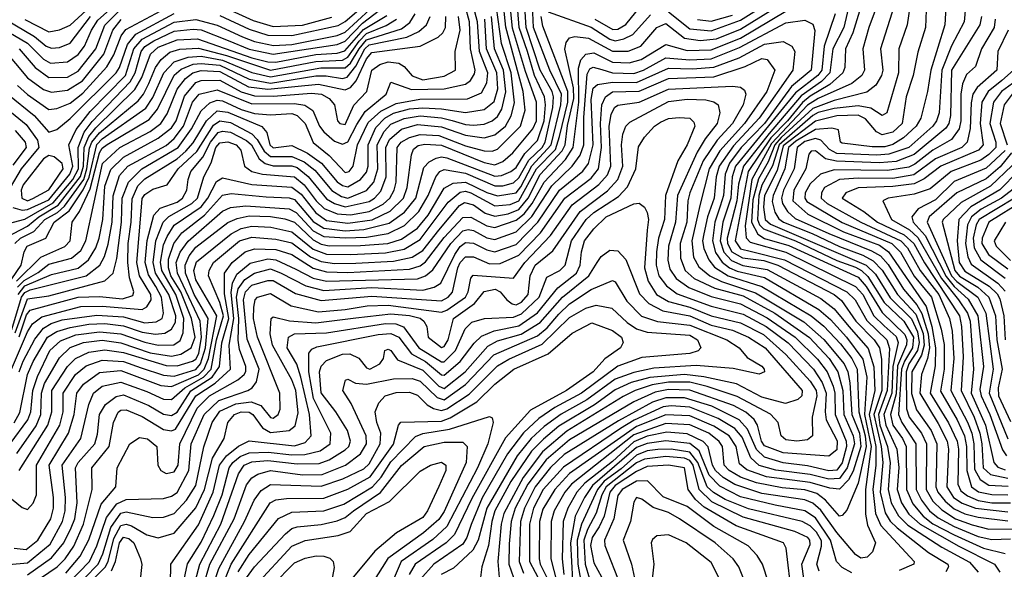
# Model space of a CAD drawing. Extents: x 501367 to 657802, y 482273 to 547541.
# Tile 517 of 656: x 574316 to 578002, y 541356 to 543414. Entities that reach past the tile are written whole.
import ezdxf

# ---------------------------------------------------------------- set-up
doc = ezdxf.new("R2010")
doc.units = 0

msp = doc.modelspace()

# ---------------------------------------------------------------- linework, layer by layer
at = {"layer": '0CON20XD'}
for points in [[(574280.4, 541825), (574346.8, 541915), (574357.6, 541945), (574365.1, 542025), (574382.7, 542077.3), (574429.3, 542175), (574468.4, 542211.6), (574526.4, 542233.6), (574615, 542245.4), (574695, 542236.9), (574785, 542205.8), (574835, 542195.1), (574893.6, 542196.4), (574917.1, 542212.9), (574928.6, 542241.4), (574931.2, 542295), (574900.6, 542385), (574847.8, 542475), (574843.8, 542506.2), (574855, 542570.9), (574867.6, 542602.4), (574895, 542644.2), (574995, 542712.5), (575019.9, 542745), (575052.3, 542807.7), (575075, 542821.7), (575185, 542796.6), (575335, 542787), (575369.9, 542759.9), (575425, 542690), (575465, 542661.2), (575545, 542651.4), (575635.7, 542664.3), (575703.3, 542696.7), (575752.7, 542745), (575766.4, 542785), (575782.4, 542907.6), (575790.8, 542929.2), (575807.3, 542942.7), (575832.5, 542947.5), (575895, 542944.1), (576055, 542879.1), (576095, 542870.6), (576125, 542882.7), (576162.7, 542915), (576237.2, 543005), (576250.6, 543035), (576250.6, 543105), (576210.3, 543219.7), (576161.4, 543381.4), (576148.7, 543505)], [(574314, 542095), (574328.6, 542135), (574372.2, 542217.8), (574405, 542258.3), (574433.8, 542276.2), (574475, 542289.2), (574605, 542307.5), (574705, 542300.4), (574785, 542278.2), (574827.6, 542282.4), (574849, 542295), (574854.2, 542315), (574847.1, 542375), (574825.2, 542414.8), (574797.8, 542457.8), (574786.4, 542505), (574793.1, 542586.9), (574818.5, 542681.5), (574841.6, 542708.4), (574905, 542730.1), (574925.5, 542745), (574942.3, 542775), (574946.6, 542815), (574957.3, 542845), (575001.7, 542898.3), (575030.3, 542955), (575059, 542991), (575075, 542996.3), (575105, 542992.1), (575165, 542961.5), (575183.5, 542945), (575212.1, 542892.1), (575234.9, 542874.9), (575265, 542866.5), (575335, 542867), (575355, 542859.6), (575396.4, 542826.4), (575465, 542742.8), (575495.1, 542725.1), (575535, 542713), (575625, 542732.8), (575645, 542745.4), (575668.2, 542771.8), (575687.7, 542825), (575686.5, 542935), (575701, 542965), (575745, 543003.3), (575805, 543020.7), (575895, 543012), (575985, 542981.3), (576055, 542970.8), (576095, 542981.9), (576134.6, 543015.4), (576156.1, 543053.9), (576168, 543102), (576156.4, 543215), (576120.3, 543325), (576094.5, 543505)], [(574314.6, 541725.4), (574421.1, 541895), (574436, 541945), (574436.4, 542025), (574494.5, 542115.5), (574524.9, 542145.1), (574575, 542169), (574635, 542177.6), (574705, 542167.9), (574865, 542118.2), (574905, 542117.4), (574963.6, 542135), (574975, 542142.6), (574986.8, 542163.2), (574997.2, 542225), (574991.4, 542285), (574906.4, 542465), (574901.8, 542505), (574916.7, 542543.3), (574946.2, 542583.8), (575075, 542697.2), (575105, 542711), (575163.3, 542716.7), (575325, 542705.9), (575351.5, 542691.5), (575415, 542623.5), (575455, 542601.5), (575535, 542596.3), (575615, 542599.2), (575695, 542613.2), (575756.6, 542643.4), (575810.5, 542695), (575845.5, 542755.5), (575874, 542825), (575889.6, 542845), (575905, 542852.5), (575985, 542839.1), (576095, 542791.2), (576125, 542791.9), (576165, 542802.4), (576185, 542821.9), (576222.2, 542887.8), (576271.8, 542935), (576282.9, 542955), (576312.6, 543085), (576314.2, 543125), (576309, 543145), (576264.7, 543224.7), (576212.8, 543385), (576203.4, 543523.4)], [(574335, 543414.7), (574425, 543368.3), (574465, 543375.1), (574505, 543393.2), (574641, 543519)], [(575065, 543429.4), (575175, 543378.4), (575245, 543355.8), (575335, 543354.2), (575508.5, 543391.5), (575535, 543407.3), (575646.3, 543503.7)], [(576745, 543443.6), (576825, 543378.9), (576905, 543371.6), (577015, 543411.4), (577175, 543513.2)], [(577430.3, 543509.7), (577401.5, 543385), (577360.1, 543305), (577349.5, 543215), (577317.4, 543182.6), (577241.5, 543128.5), (577121.9, 542988.1), (577025.7, 542865), (577007.8, 542797.8), (577000.9, 542735), (576965.3, 542595), (576965.9, 542575), (576982.8, 542545), (577021.9, 542521.9), (577101.7, 542511.7), (577153.9, 542493.9), (577365.2, 542385), (577392.6, 542362.6), (577446.2, 542285), (577515.6, 542215), (577535.5, 542185.5), (577542.3, 542142.3), (577543.4, 542025), (577514.1, 541935), (577540.8, 541815), (577547.1, 541755), (577538, 541645), (577556.8, 541566.8), (577575.6, 541535.6), (577600.7, 541510.7), (577718.4, 541418.4), (577790.9, 541375), (577793.8, 541365), (577783.5, 541346.5)], [(577546.6, 543523.4), (577495.1, 543384.9), (577472.2, 543305), (577478.5, 543225), (577468.3, 543205), (577431.1, 543175), (577305, 543118.4), (577265, 543093.3), (577130.3, 542949.7), (577057.6, 542815), (577031.8, 542641.8), (577036.4, 542596.4), (577051, 542581), (577185, 542543), (577445, 542414.7), (577473.1, 542385), (577514.1, 542305), (577552.9, 542267.1), (577597.1, 542227.1), (577605.3, 542205), (577584.8, 542115), (577580.8, 542015), (577551.8, 541935), (577558.2, 541895), (577599.4, 541805), (577606.9, 541736.9), (577601.2, 541655), (577617.6, 541605), (577645, 541562.1), (577687, 541525), (577832, 541442), (577966.2, 541375), (577985.4, 541345.4)], [(577656.4, 543513.6), (577638.3, 543395), (577607.7, 543305), (577606.5, 543215), (577562.1, 543065), (577545, 543055.3), (577502.9, 543082.9), (577455, 543090.9), (577365, 543081.4), (577305.9, 543065.9), (577285, 543054.5), (577160, 542945), (577133.9, 542866.1), (577095, 542793.5), (577083, 542755), (577078.1, 542665), (577085.7, 542645.7), (577100.4, 542630.4), (577220.3, 542585), (577375, 542512), (577445, 542487.3), (577467.9, 542475), (577491.8, 542451.8), (577553.1, 542355), (577626.4, 542285), (577662.8, 542225), (577659, 542185), (577628.5, 542135), (577617.7, 542105), (577606.7, 541935), (577618.4, 541905), (577670.9, 541825), (577672.2, 541655), (577691.8, 541615), (577722.3, 541575), (577755, 541548.2), (577815, 541515.4), (577905, 541478.9), (577955, 541467.4), (578025, 541469.8)], [(577712.7, 543515), (577707.3, 543385), (577678.3, 543291.7), (577661.6, 543205), (577635.2, 543125), (577619.7, 543025), (577585, 542993), (577545, 542982.8), (577523.4, 542993.4), (577482.8, 543042.8), (577455, 543056.2), (577375, 543054.1), (577295, 543033.5), (577175, 542941), (577151.6, 542848.4), (577105, 542755.2), (577101.1, 542711.1), (577106.5, 542665), (577127.5, 542647.5), (577485.3, 542495), (577520.3, 542460.3), (577575, 542372.5), (577655, 542293.1), (577677.1, 542245), (577683.2, 542205), (577677.3, 542175), (577645.3, 542124.7), (577634.8, 542095), (577636.6, 541956.6), (577646.5, 541925), (577691.9, 541865), (577710.6, 541825), (577709.4, 541655), (577735, 541611.2), (577768, 541578), (577819.3, 541545), (577882.3, 541522.3), (577945, 541505.8), (578035, 541506.9)], [(577786.1, 543505), (577779.3, 543395), (577726.8, 543225), (577714.8, 543145.2), (577690, 543045), (577672.7, 543015), (577625, 542970.8), (577585, 542946.2), (577555, 542938.1), (577507.3, 542937.3), (577395, 542951.2), (577389.4, 542955), (577381.7, 543001.7), (577357, 543007), (577295, 543002.5), (577221.8, 542958.2), (577194.3, 542935), (577180.7, 542855), (577136.7, 542755), (577133.4, 542733.4), (577143.1, 542693.1), (577157.9, 542667.9), (577176.2, 542655), (577283.1, 542613), (577385, 542564.1), (577472.4, 542532.4), (577510.9, 542510.9), (577545.3, 542475.3), (577601.9, 542385), (577670.8, 542310.8), (577698.2, 542238.2), (577701.8, 542195), (577692.3, 542157.7), (577655.9, 542095), (577654.3, 542014.3), (577673, 541953), (577728.8, 541875), (577750.2, 541825), (577746.8, 541703.2), (577745.9, 541665), (577754, 541645), (577780.7, 541610.7), (577815, 541582.5), (577855, 541563.9), (577905, 541550.3), (578015, 541537.6)], [(577861.1, 543505), (577851.8, 543405), (577804.6, 543315.4), (577768.1, 543225), (577758.4, 543065), (577749, 543035), (577734.9, 543015), (577645.5, 542935), (577570.5, 542909.5), (577525, 542906.2), (577375, 542912.9), (577347.6, 542927.6), (577315, 542962.2), (577295, 542968.6), (577255, 542957.6), (577226.8, 542935), (577216.1, 542855), (577175.1, 542775), (577167.7, 542745), (577171.4, 542725), (577190.7, 542695), (577219.6, 542669.6), (577345, 542613.2), (577505, 542548.6), (577538.9, 542528.9), (577567.5, 542497.5), (577624.9, 542405), (577675, 542346.2), (577694, 542314), (577717.3, 542237.3), (577721.7, 542185), (577714.7, 542145.3), (577692.6, 542085), (577686.1, 542015), (577755, 541901.6), (577788.1, 541835), (577793.6, 541805), (577787.5, 541665), (577812.6, 541625), (577845, 541602.9), (577894.8, 541584.8), (578015, 541570.7)], [(574231.7, 543391.7), (574345.4, 543325.4), (574405, 543265.4), (574431.2, 543251.2), (574495, 543256.4), (574535, 543283.8), (574559.1, 543315), (574584.7, 543375), (574608.5, 543411.4), (574695, 543489.6)], [(574265, 541635.2), (574325, 541586.6), (574345, 541580), (574366.4, 541603.6), (574378.8, 541635), (574379.3, 541745), (574465.8, 541895), (574478.3, 541945), (574478.5, 542015), (574525, 542084.8), (574565, 542118), (574625, 542139), (574705, 542134.2), (574770.6, 542110.6), (574855, 542082.1), (574895, 542078.5), (574975, 542103.8), (574993.6, 542125), (575011.4, 542185), (575022, 542295), (574968.9, 542385), (574937.4, 542465), (574935.6, 542495), (574950.4, 542529.6), (574975, 542561.7), (575095.4, 542654.6), (575130.4, 542669.6), (575175, 542679), (575255, 542676.5), (575308.2, 542668.2), (575345, 542655.3), (575415, 542588.8), (575445, 542573.1), (575475, 542567.3), (575592.3, 542567.7), (575693.8, 542576.2), (575745, 542592.1), (575805, 542633.1), (575845, 542682.3), (575905, 542783.3), (575939, 542801), (575985, 542805.6), (576065, 542766.6), (576105, 542754), (576175, 542765.3), (576192.8, 542787.2), (576233.7, 542866.3), (576305.3, 542945), (576341.8, 543095), (576344.8, 543135), (576300.5, 543225), (576239.5, 543385), (576234.3, 543495.7)], [(574275, 541373.7), (574345, 541380.4), (574429.8, 541450.2), (574476.9, 541535), (574486.2, 541575), (574487.2, 541625), (574474.6, 541745), (574544.5, 541845.5), (574575, 541972.7), (574592.8, 542015), (574625, 542040.9), (574695, 542056), (574791.5, 542021.5), (574855, 541992.9), (574885, 541991), (574934.7, 542035.3), (575004.7, 542075.3), (575032.9, 542105), (575053.2, 542215), (575078.9, 542305), (575065, 542354.8), (575023.5, 542455), (575024.8, 542475), (575042.2, 542505), (575139.4, 542585), (575185, 542599.1), (575275, 542591.8), (575335, 542577.7), (575405, 542525.5), (575445, 542507.6), (575495, 542500.7), (575575, 542501.7), (575715, 542509.9), (575785, 542523.8), (575825, 542549.2), (575885.3, 542625), (575962.6, 542717.4), (575981, 542729), (576015, 542719.9), (576059, 542689), (576095, 542677.5), (576145, 542686.8), (576185, 542702.6), (576219.9, 542745), (576265, 542834), (576347.3, 542922.7), (576358.3, 542945), (576367.1, 543017.1), (576391, 543119), (576389, 543159), (576357.3, 543302.7), (576362.3, 543327.7), (576374.5, 543345.5), (576395, 543350.4), (576445, 543344.4), (576535, 543295.7), (576593.9, 543296.1), (576642, 543315), (576701.9, 543385), (576735, 543398.9), (576804.8, 543344.8), (576863.9, 543336.1), (576925, 543341.5), (577015, 543378.1), (577185, 543483.6)], [(574290.5, 542710.5), (574325, 542700.4), (574345, 542703.1), (574425, 542739.3), (574504, 542835), (574515.5, 542865), (574500.1, 542945), (574527.9, 543002.1), (574580.1, 543069.9), (574711.6, 543205), (574744, 543305), (574775, 543340.5), (574895, 543403.9), (574975, 543413.9), (575055, 543393.5), (575149.8, 543349.8), (575195, 543332.5), (575266.7, 543316.7), (575335, 543320.9), (575505, 543354.1), (575535, 543367.4), (575673.3, 543495)], [(574299.4, 542240.6), (574345, 542368.8), (574425, 542379.2), (574634.6, 542435.4), (574665.7, 542464.3), (574679.9, 542519.9), (574697.4, 542655), (574700.1, 542745), (574722.8, 542805), (574772.9, 542855), (574909.8, 542935), (574959.7, 543005), (574995, 543072.8), (575028.1, 543101.9), (575055, 543112.4), (575075, 543110), (575145, 543076.9), (575195, 543062.2), (575255, 543057.3), (575335, 543062.1), (575355, 543055.1), (575384.6, 543025), (575415, 542953.4), (575474.9, 542904.9), (575535, 542841.5), (575549.5, 542845), (575564.6, 542865), (575581.1, 542945), (575621.3, 543028.7), (575668.3, 543071.7), (575725, 543100.2), (575814.5, 543115.5), (575993.1, 543116.9), (576045, 543139.3), (576065, 543177.8), (576068.6, 543215), (576037.1, 543295), (576030.5, 543405), (576008.8, 543485)], [(574305, 541789.8), (574377.2, 541892.8), (574394.7, 541935), (574397.1, 542015), (574409, 542051), (574465, 542147.1), (574505, 542186), (574555, 542204.5), (574625, 542213.4), (574695, 542203.6), (574805, 542166.7), (574885, 542154), (574919.2, 542160.8), (574958.5, 542185), (574972.4, 542225), (574958.9, 542295), (574919.1, 542395), (574882.4, 542455), (574873, 542485), (574873.5, 542516.5), (574892.6, 542575), (574923.4, 542615), (575008.4, 542681.6), (575075, 542756.1), (575107.2, 542762.8), (575239.1, 542750.9), (575325, 542747.1), (575345, 542739.8), (575415, 542658.4), (575455, 542632.6), (575535, 542623.4), (575605, 542627.7), (575698.7, 542651.3), (575756.9, 542693.1), (575798.7, 542745), (575829.6, 542860.4), (575849.2, 542880.8), (575875.5, 542894.5), (575895, 542899.8), (575915, 542895.9), (576095, 542827.3), (576119.8, 542830.2), (576155, 542844.6), (576175, 542860.4), (576207.7, 542912.3), (576255, 542961.2), (576279.9, 543035), (576285.2, 543095), (576280.8, 543125), (576243, 543205), (576217, 543295), (576186.2, 543385), (576177.2, 543497.2)], [(575055, 543471.4), (575190.2, 543410.2), (575265, 543388.7), (575375, 543393.4), (575485, 543422.9)], [(575225.1, 542834.9), (575345, 542825.1), (575380.7, 542795), (575425.7, 542735), (575456.3, 542706.3), (575505, 542686.9), (575555, 542682.4), (575625, 542696), (575676.7, 542723.3), (575701.6, 542745), (575718.2, 542775), (575725.1, 542804.9), (575729, 542935), (575744.2, 542955), (575775, 542973), (575815.8, 542984.2), (575885, 542979.7), (575985, 542941.6), (576055, 542922.3), (576085, 542921.8), (576105, 542928.4), (576191.1, 543015), (576208.1, 543075), (576201.5, 543145), (576135.8, 543385.8), (576124.5, 543494.5)], [(576469, 543415), (576537, 543377), (576555, 543378.1), (576584.8, 543395.2), (576655, 543482.3)], [(574255, 542645.4), (574335, 542666.9), (574441.7, 542728.3), (574515.5, 542815), (574536, 542855), (574534.8, 542935), (574557.5, 542992.5), (574587.3, 543032.7), (574729.2, 543180.8), (574748.9, 543215), (574770.7, 543295), (574785, 543313.3), (574817.9, 543335), (574895, 543370.2), (574965, 543378.6), (574995.1, 543375.1), (575096.2, 543336.2), (575175, 543303.2), (575265, 543284.2), (575505, 543320.6), (575535, 543332.8), (575599.2, 543400.8), (575684.2, 543465.8)], [(574272.2, 543135), (574370.7, 543055), (574425, 542992.5), (574455, 543001.9), (574505, 543043.2), (574677, 543215), (574690.2, 543235), (574719.4, 543320.6), (574750.8, 543359.2), (574895, 543437.4)], [(574286.2, 542443.8), (574322.1, 542495), (574332.3, 542545), (574344.4, 542565), (574414.1, 542595.9), (574445.2, 542655), (574501.5, 542698.5), (574553.6, 542776.4), (574575.6, 542824.4), (574605, 542946.2), (574625, 542966.9), (574787.7, 543082.3), (574815, 543122.9), (574856, 543215), (574894.5, 543255.5), (574946.8, 543273.2), (574995, 543276.5), (575075, 543262.1), (575185, 543215.9), (575255, 543199.2), (575443.4, 543233.4), (575535, 543232.9), (575555, 543250.6), (575587.1, 543305), (575615, 543338.8), (575745, 543379.9), (575776.7, 543403.3), (575796.9, 543435)], [(574287, 542253), (574323.3, 542375), (574335, 542392.5), (574355, 542402.3), (574475, 542431.5), (574565.1, 542454.9), (574615.6, 542494.4), (574633.6, 542526.4), (574647.3, 542572.7), (574662.2, 542655), (574666, 542754), (574690.3, 542829.7), (574721.5, 542865), (574865, 542943), (574895, 542968.3), (574929.4, 543015), (574963.1, 543105), (574987.4, 543135), (575055, 543151.6), (575185, 543098.2), (575345, 543100.4), (575384.2, 543094.2), (575413.1, 543073.1), (575438.4, 543015), (575455, 542993.3), (575495, 542959.3), (575525, 542947.5), (575545, 542956.7), (575578.8, 543021.2), (575609.9, 543070.1), (575687.8, 543135), (575705, 543180), (575782.7, 543152.7), (575905, 543154.5), (575985, 543172.4), (576003.7, 543186.3), (576019.4, 543210.6), (576021.4, 543225), (576003.9, 543303.9), (576000.4, 543405), (575983.5, 543465)], [(574307.8, 543167.8), (574345, 543133.9), (574425, 543077.7), (574455, 543081.6), (574505, 543101.6), (574552, 543138), (574642.9, 543237.1), (574668.4, 543281.6), (574696.5, 543353.5), (574712.9, 543377.1), (574862.6, 543457.4)], [(574314.6, 543305), (574374.4, 543234.4), (574425, 543196.8), (574495, 543197.9), (574535, 543221.2), (574601.1, 543305), (574635, 543393.6), (574695, 543452.8)], [(574345, 541334.9), (574435, 541398.4), (574480.8, 541455), (574509.1, 541510.9), (574522.5, 541545), (574531.5, 541605), (574525.1, 541735), (574534.8, 541755.2), (574597.1, 541825), (574607.8, 541862.2), (574615.1, 541935), (574637, 541973), (574677.8, 542002.2), (574705, 542008.6), (574799.2, 541969.2), (574855, 541936.3), (574885, 541931.4), (574905, 541943.7), (574956.6, 542023.4), (575036.7, 542075), (575064, 542115), (575073.1, 542203.1), (575099.4, 542295), (575082.3, 542387.7), (575083.1, 542465), (575111.1, 542505), (575159.8, 542545), (575195, 542555.6), (575275, 542552.8), (575335, 542534), (575415, 542483.1), (575465, 542468.9), (575545, 542467.2), (575775, 542479.9), (575815, 542491.9), (575835, 542507.2), (575905, 542597.9), (575975, 542673.3), (576005, 542674.1), (576065, 542641.8), (576095, 542635.3), (576175, 542663.2), (576205, 542686.9), (576235.1, 542725), (576279, 542805), (576359.4, 542890.6), (576387.7, 542935), (576410, 543105), (576408.1, 543231.9), (576416.8, 543263.2), (576435, 543284.8), (576465, 543289.6), (576535, 543254.9), (576597.3, 543252.7), (576643, 543265), (576735, 543320.5), (576815, 543298.7), (576905, 543300.9), (577015, 543344.7), (577185, 543445.5)], [(576295, 543443.6), (576455, 543386.2), (576525, 543341.2), (576545, 543334.5), (576578.1, 543341.9), (576611.8, 543358.2), (576678.3, 543431.7)], [(576853.9, 543413.9), (576905, 543407.5), (576985, 543430.9)], [(577369.5, 543435), (577327.4, 543315), (577318.9, 543225), (577304.5, 543205), (577220.6, 543139.4), (576996.1, 542865), (576983.9, 542825), (576978, 542745), (576948.7, 542655), (576938.4, 542585), (576952.7, 542542.7), (576981.5, 542511.5), (577023.6, 542493.6), (577115, 542478.3), (577315, 542369.7), (577365, 542331.4), (577419.9, 542265), (577492.5, 542182.5), (577514.1, 542114.1), (577517.1, 542025), (577496.7, 541935), (577521.4, 541815), (577521.2, 541745), (577509.9, 541655), (577519.6, 541565), (577540.2, 541520.2), (577664.7, 541385), (577663.2, 541375), (577608.7, 541351.3)], [(577465, 543462), (577435.2, 543364.8), (577408.1, 543305), (577405.6, 543235), (577397.4, 543215), (577348.5, 543171.5), (577275, 543127.8), (577246.4, 543103.6), (577190.9, 543035), (577128.4, 542971.6), (577043.6, 542845), (576994.1, 542585), (577015, 542556.2), (577055.5, 542545.5), (577179.6, 542515), (577412.7, 542395), (577444.3, 542365), (577487.1, 542287.1), (577562.3, 542215), (577572.5, 542182.5), (577563.8, 542025), (577531.4, 541935), (577536.4, 541895), (577565.6, 541815), (577574.9, 541754.9), (577567.6, 541655), (577578.8, 541605), (577605.6, 541555.6), (577640.9, 541520.9), (577768, 541438), (577872.4, 541382.4), (577903.9, 541345)], [(577590.3, 543465), (577538.8, 543305), (577547.7, 543225), (577543.1, 543205), (577521.7, 543168.3), (577488, 543142), (577365, 543110.5), (577285, 543081), (577167, 542973), (577143.6, 542945), (577118.2, 542881.8), (577082.3, 542817.7), (577061.3, 542738.7), (577055.6, 542655), (577080.1, 542610.1), (577104.8, 542594.8), (577195, 542567.7), (577455, 542449), (577485.2, 542415), (577545, 542317.1), (577629.8, 542235), (577637.8, 542215), (577635.8, 542195.8), (577602.9, 542117.1), (577597.7, 542012.3), (577576.3, 541935), (577585.5, 541895.5), (577621.3, 541845), (577634.9, 541815), (577636.3, 541655), (577660.2, 541600.2), (577698.1, 541555), (577735, 541526.5), (577815, 541484.5), (577925, 541434.3), (578005, 541415.1)], [(574215, 542572.9), (574345, 542640.4), (574387.4, 542675), (574460.3, 542719.7), (574543.5, 542826.5), (574554.5, 542865), (574557.3, 542935), (574575, 542976.1), (574601.2, 543008.8), (574747.7, 543152.3), (574773.1, 543196.9), (574805.6, 543285), (574835, 543310.9), (574905, 543337.8), (574981.8, 543341.8), (575185, 543271.3), (575245, 543256), (575274.9, 543254.9), (575425, 543283.6), (575505, 543288.4), (575533.1, 543296.9), (575603, 543377), (575690.3, 543429.7)], [(574255, 543303.6), (574345.6, 543195.6), (574405, 543152), (574435, 543142.3), (574495, 543149.3), (574550.6, 543185), (574631.1, 543285), (574665.1, 543375), (574696.1, 543413.9)], [(574264.1, 543414.1), (574371, 543351), (574415, 543314), (574435, 543306.7), (574465, 543309.2), (574505, 543325.9), (574581.6, 543425)], [(574284.9, 542105.1), (574345, 542245.2), (574364.6, 542275.4), (574399.3, 542300.7), (574545, 542339.9), (574625, 542341.4), (574775, 542329), (574792, 542338), (574808, 542365), (574807.4, 542385), (574764.7, 542455), (574754.8, 542505), (574771.5, 542711.5), (574775, 542744.6), (574785, 542759.5), (574815, 542778.8), (574868.8, 542795), (574909.3, 542855), (574979.8, 542920.2), (575041.5, 543018.5), (575065, 543035.5), (575105, 543028.8), (575185, 542986.4), (575205.4, 542965.4), (575231.5, 542921.5), (575255, 542901.6), (575335, 542901.1), (575381.6, 542881.6), (575420.8, 542850.8), (575485, 542774.6), (575521.3, 542751.3), (575545, 542745.7), (575615, 542773.8), (575641.8, 542805), (575656.6, 542855), (575654.7, 542945), (575680.6, 542995), (575705, 543022.7), (575755, 543044.1), (575815, 543053.2), (575895, 543045.6), (575935, 543035.7), (575985, 543020.9), (576015, 543018.8), (576055, 543022.8), (576085, 543034.5), (576105, 543051.2), (576121.7, 543078.3), (576136.3, 543143.7), (576127.3, 543225), (576093.8, 543305), (576082.3, 543425)], [(574295, 541434.5), (574340.8, 541429.2), (574384.2, 541465), (574432.9, 541545), (574442.1, 541585), (574443, 541625), (574426.3, 541745), (574499.2, 541865), (574520.6, 541935), (574529.9, 542015), (574555, 542048.5), (574615, 542093), (574695, 542100.1), (574845, 542044.1), (574885, 542039.7), (574985, 542084.3), (575007, 542105), (575023, 542145), (575054.6, 542305), (574975, 542439.6), (574968.2, 542475), (574977.4, 542507.4), (575107.6, 542612.4), (575145, 542631.5), (575185, 542640.3), (575256.7, 542636.7), (575335, 542619.8), (575415, 542554.2), (575465, 542535.7), (575555, 542533.9), (575685, 542541.2), (575755.2, 542554.8), (575815, 542590.3), (575920, 542730), (575965, 542767.2), (575985, 542771), (576005, 542765.3), (576095, 542716.9), (576152, 542722), (576184.4, 542735), (576251.4, 542855), (576321.9, 542928.1), (576336.6, 542976.6), (576368, 543105), (576368.8, 543145), (576275, 543390), (576268.6, 543425)], [(574297.5, 542575), (574319.4, 542595), (574369.1, 542620.9), (574410, 542665), (574457.8, 542692.2), (574484.2, 542715.8), (574555.7, 542815), (574567.7, 542855), (574576.9, 542933.1), (574586.3, 542955), (574615, 542989.4), (574759.9, 543110.1), (574780.1, 543135), (574799.7, 543175), (574825, 543234.4), (574845.1, 543264.9), (574878.4, 543291.6), (574915, 543303.1), (574985, 543306.7), (575089.7, 543279.7), (575255, 543224.5), (575425, 543257.7), (575525, 543261.8), (575545, 543273.7), (575586.4, 543333.6), (575615, 543362.5), (575688.5, 543391.5), (575727.3, 543415)], [(574304.4, 542435), (574395.2, 542524.8), (574485.1, 542564.9), (574504.8, 542585), (574512.8, 542655), (574540, 542695), (574579.5, 542780.5), (574615, 542914.5), (574625, 542932.1), (574643.9, 542946.1), (574800.3, 543039.7), (574831.8, 543078.2), (574895, 543205.5), (574921, 543229), (574965, 543247.4), (574995, 543250.2), (575065, 543242.9), (575175, 543191.2), (575255, 543175.6), (575425, 543203), (575463.5, 543203.5), (575525, 543193.5), (575541.7, 543198.3), (575575, 543240), (575608.6, 543305), (575625, 543319.8), (575765, 543347.8), (575811, 543369), (575839.6, 543395), (575852.3, 543425)], [(574308.2, 542411.8), (574333, 542437), (574385, 542467.3), (574425, 542498.2), (574509.6, 542520.4), (574545, 542549.4), (574563.4, 542585), (574625.5, 542875), (574690.5, 542935), (574805, 542995.5), (574844.9, 543025), (574868.6, 543061.4), (574905, 543153.4), (574937, 543193), (574963.9, 543215), (574995, 543223), (575065, 543219.3), (575172.7, 543162.7), (575245, 543153.1), (575435, 543172), (575535, 543151.2), (575555, 543159.3), (575575.9, 543184.1), (575615, 543266.5), (575635, 543290.5), (575815, 543314.1), (575882.3, 543347.7), (575900.6, 543365), (575910.7, 543385), (575912, 543425)], [(574310, 542385), (574335, 542416.5), (574435, 542460.1), (574535, 542483.3), (574573.4, 542515), (574600.8, 542559.2), (574613.5, 542595), (574626.8, 542665), (574635, 542790), (574656.7, 542853.3), (574705, 542898.5), (574835, 542970), (574885, 543009.2), (574901.8, 543035), (574933, 543127), (574975, 543178.1), (574995, 543185.5), (575065, 543187), (575145, 543143.1), (575195, 543128.7), (575265, 543127.2), (575408.1, 543138.1), (575445.5, 543135), (575475, 543118.8), (575494.3, 543095), (575505.4, 543035), (575515, 543024.7), (575535, 543021.7), (575566.7, 543093.3), (575615.2, 543145), (575634.5, 543225), (575664.2, 543245.8), (575695, 543255.8), (575735, 543250.8), (575755, 543238.5), (575785, 543203.5), (575825, 543188.8), (575905, 543202.1), (575948, 543225), (575945.8, 543295), (575965.1, 543375), (575958.6, 543425)], [(574313.9, 542226.1), (574341.3, 542308.7), (574355, 542325.4), (574535, 542375.1), (574615, 542377.4), (574701, 542369), (574739.1, 542380.9), (574743, 542395), (574726.9, 542446.9), (574720.9, 542505), (574722.5, 542575), (574733.3, 542655), (574736.6, 542743.4), (574758.7, 542791.3), (574785, 542817.3), (574905, 542893.2), (574938.4, 542921.6), (574965, 542952.5), (575015.1, 543035), (575055, 543072.4), (575095, 543067.7), (575223.2, 543013.2), (575240.7, 542990.7), (575252.8, 542945), (575265, 542933.7), (575335, 542942), (575394.1, 542914.1), (575445.8, 542875.8), (575505, 542807), (575525, 542792.5), (575545, 542787.4), (575592, 542815), (575615, 542843.1), (575620.8, 542865), (575620.2, 542945), (575650, 543010), (575683, 543045), (575715, 543063.6), (575775, 543079.7), (575825, 543084.2), (575895, 543079.6), (575985, 543065.8), (576055, 543076.9), (576092.4, 543107.6), (576105.7, 543154.3), (576102.8, 543215), (576063.6, 543305), (576057.2, 543415)], [(574335, 541283), (574456.9, 541365), (574486.7, 541395), (574518.2, 541441.8), (574555.5, 541524.5), (574587.2, 541655), (574585.9, 541735), (574651, 541815), (574667.5, 541905), (574685, 541943.5), (574695, 541951.2), (574715, 541952.2), (574775, 541928.4), (574855, 541879), (574885, 541874.2), (574899.6, 541880.4), (574975, 542005.5), (575047.5, 542052.5), (575105.2, 542105), (575100.5, 542195), (575118.1, 542295), (575107.3, 542392.7), (575113.2, 542426.8), (575129.1, 542460.9), (575178.6, 542501.4), (575245, 542518.4), (575275, 542514.7), (575349.7, 542479.7), (575415, 542445.5), (575465, 542434.2), (575805, 542443.6), (575835, 542454.1), (575863.3, 542476.7), (575930.1, 542575), (575975, 542622.9), (575995, 542628), (576015, 542624.2), (576065, 542597.3), (576095, 542590.9), (576175, 542618.8), (576233.2, 542676.8), (576308.7, 542791.3), (576384.8, 542865.2), (576413.9, 542906.1), (576428, 542945), (576427.6, 543047.6), (576440.6, 543209.4), (576450.9, 543229.1), (576463.6, 543236.4), (576495, 543226.6), (576535.1, 543215.1), (576615, 543212.5), (576651, 543225), (576735, 543271), (576825, 543263.5), (576905, 543267.1), (577010.9, 543309.1), (577185, 543402.3), (577255, 543412.3), (577285, 543396.9), (577292.7, 543372.7), (577279.4, 543225), (577206.1, 543163.9), (577104.3, 543025), (577017.5, 542935), (576973.2, 542876.8), (576956.7, 542835), (576950.5, 542755), (576939.1, 542715), (576918.3, 542655), (576909.6, 542585), (576921.6, 542541.6), (576945.8, 542505.8), (576973.9, 542483.9), (577001.8, 542471.8), (577105, 542448.5), (577308, 542328), (577351.2, 542291.2), (577411.1, 542225), (577472.4, 542142.4), (577487.2, 542075), (577478.8, 541935), (577503.4, 541815), (577482.3, 541655), (577482.3, 541562.3), (577490.7, 541520.7), (577519.5, 541455), (577509.4, 541420.6), (577489.4, 541400.6), (577465, 541397.5), (577445, 541411.1), (577375, 541493.5), (577315, 541577), (577285, 541603.5), (577255, 541615.5), (577095, 541639.8), (576993.4, 541673.4), (576949.7, 541699.7), (576921.6, 541725), (576910.2, 541745), (576893.6, 541813.6), (576874.4, 541834.4), (576815, 541863.5), (576738.8, 541868.8), (576665, 541854), (576615, 541832.6), (576535, 541759.3), (576432.3, 541677.8), (576402.4, 541645), (576367.6, 541585), (576350.7, 541535), (576347.6, 541395), (576353.4, 541336.6)], [(577916.5, 543425), (577910.6, 543395), (577804.5, 543225), (577800.3, 543055), (577795.1, 543025), (577783, 543007), (577665, 542908.4), (577597, 542883), (577535, 542877.5), (577373.5, 542883.5), (577332.4, 542892.4), (577295, 542922.4), (577278.9, 542921.1), (577269.9, 542910.1), (577258.8, 542855), (577213.9, 542775), (577210.2, 542735), (577266.2, 542685), (577400.9, 542619.1), (577535, 542568.8), (577569.1, 542545), (577709.6, 542339.6), (577731.6, 542265), (577745.1, 542184.9), (577742.9, 542117.1), (577725.3, 542015), (577793.8, 541903.8), (577825.8, 541835.8), (577830.6, 541805), (577828.7, 541675), (577839.5, 541649.5), (577865, 541630.2), (577905, 541613.2), (577955, 541604.8), (578025, 541604.1)], [(577968.6, 543415), (577964.1, 543385), (577916.4, 543305), (577895, 543238.9), (577861.3, 543208.7), (577846.3, 543173.7), (577840.1, 543135), (577839.8, 543035), (577833.2, 543005), (577804.4, 542965.6), (577735, 542925.1), (577667.8, 542872.2), (577645, 542860.9), (577565, 542848.7), (577365, 542851.1), (577314.3, 542835.7), (577275, 542799.1), (577256.4, 542765), (577255.7, 542745), (577263.1, 542733.1), (577395, 542654.6), (577581.6, 542575), (577613.1, 542543.1), (577665, 542453.8), (577729.6, 542375), (577766.5, 542255), (577777, 542197), (577776.6, 542105), (577763.1, 542023.1), (577826, 541915), (577852.7, 541855), (577860.8, 541815), (577862, 541725), (577879.3, 541665), (577906.3, 541646.3), (577955, 541635.4), (578015.1, 541634.9)], [(578017, 543375), (577977.8, 543295), (577974.5, 543225), (577900.7, 543159.3), (577885.1, 543135), (577878.1, 543101.9), (577873.9, 543006.1), (577862.9, 542955), (577842.8, 542935), (577745, 542892.4), (577663, 542833), (577585, 542819), (577455, 542820.8), (577385, 542814.7), (577329, 542785), (577317.4, 542765), (577317.2, 542745), (577338.8, 542725), (577465.2, 542655), (577615.3, 542585), (577639.5, 542559.5), (577687.6, 542475), (577757.2, 542385), (577797.2, 542295), (577807.6, 542247.6), (577813.2, 542145), (577802.4, 542025), (577865, 541906.2), (577880.4, 541865), (577888.8, 541825), (577890.5, 541730.5), (577911.9, 541691.9), (577945, 541671), (578016.7, 541666.7)], [(574488.7, 541341.3), (574542.7, 541405), (574575, 541465.8), (574620.6, 541599.4), (574676.6, 541665), (574681.3, 541735), (574728.5, 541825), (574765, 541848.8), (574795, 541844.7), (574829.4, 541815), (574832.8, 541745), (574844, 541725), (574865, 541714.2), (574895, 541720.5), (574909.6, 541745), (574915.5, 541825), (574980.9, 541959.1), (575027.1, 542005), (575133, 542065), (575156.1, 542085), (575163.2, 542096.8), (575163.3, 542115), (575139.1, 542179.1), (575133.4, 542213.4), (575136.9, 542295), (575128.2, 542375), (575134.6, 542405.4), (575158.8, 542441.2), (575195, 542463.9), (575255, 542480.6), (575294.9, 542464.9), (575387.1, 542417.1), (575455, 542399.4), (575635, 542410.7), (575825, 542401.4), (575868.3, 542411.7), (575893, 542427), (575944.9, 542535), (575965, 542564), (575985, 542579.4), (576015, 542577.1), (576065, 542551.3), (576095, 542544.6), (576175, 542571.9), (576255.7, 542655), (576336.9, 542775), (576423.8, 542846.2), (576445.4, 542874.6), (576463.4, 542945), (576455.1, 543115), (576463.3, 543156.7), (576478.8, 543171.2), (576535, 543179.5), (576625, 543178.8), (576745, 543232.7), (576835, 543229.2), (576915, 543235.8), (577009.8, 543270.2), (577105, 543322.3), (577175, 543331.7), (577207.3, 543315), (577217.9, 543295), (577211.1, 543225), (577085, 543044.4), (576988.4, 542941.6), (576935.2, 542865), (576924, 542825), (576916.1, 542745), (576890.6, 542675), (576877.7, 542612.3), (576872.6, 542585), (576877, 542557), (576895.8, 542515), (576917.5, 542487.5), (576968.9, 542455), (577095, 542414.5), (577279, 542305), (577326.2, 542266.2), (577389.3, 542199.3), (577430.9, 542145), (577451.3, 542105), (577457.5, 541945), (577480.9, 541855), (577485, 541815), (577455, 541678.4), (577413.2, 541576.8), (577395, 541557.1), (577385, 541555.2), (577332.8, 541615), (577299.9, 541639.9), (577255, 541652.6), (577171, 541661), (577075, 541679.4), (577015, 541700.9), (576972.7, 541725), (576953.2, 541745), (576946.9, 541815), (576934.6, 541834.6), (576895.5, 541865), (576825, 541896.8), (576735, 541901.3), (576615, 541859.7), (576382.2, 541675), (576357.6, 541645), (576317.5, 541575), (576305.5, 541534.5), (576304.9, 541394.9), (576327.5, 541307.5)], [(574415, 541217), (574576.8, 541385), (574605, 541443), (574640.6, 541549.4), (574679.3, 541600.7), (574715, 541616.4), (574855, 541620.5), (574885, 541629.5), (574905, 541643), (574949.9, 541725), (574957.9, 541825), (575006.7, 541935), (575062.1, 541987.9), (575170, 542025), (575186.2, 542035), (575202.2, 542057.8), (575212.6, 542105), (575167.3, 542217.3), (575153.8, 542365), (575161, 542395), (575185, 542419.2), (575245, 542436.9), (575265, 542436.5), (575348.6, 542388.6), (575445, 542361.6), (575635, 542378.9), (575895, 542361.5), (575920.8, 542375), (575936.1, 542393.9), (575956.6, 542485), (575965.1, 542505), (575985, 542526), (576015, 542525.9), (576075, 542499.9), (576115, 542500.5), (576185, 542531.9), (576266.5, 542615), (576356.6, 542745), (576455, 542820.3), (576482.7, 542855), (576494.6, 542935), (576490.6, 543025), (576494.9, 543095), (576509.7, 543125), (576535, 543143.1), (576635, 543145.6), (576745, 543193.5), (576915, 543199.5), (577031.9, 543238.1), (577095, 543267.7), (577115, 543264), (577142.7, 543225), (577113.3, 543145), (577030.1, 543025), (576937.8, 542922.2), (576897.5, 542855), (576862.1, 542717.9), (576832.1, 542585), (576839, 542525), (576858.6, 542488.6), (576899.5, 542455), (576943.8, 542433.8), (577070.9, 542390.9), (577252.3, 542282.3), (577326.7, 542216.7), (577402.7, 542125), (577416.8, 542095), (577424.4, 542054.4), (577431.4, 541935), (577459.6, 541865), (577465.8, 541815), (577436.6, 541723.4), (577419.6, 541690.4), (577385, 541655.6), (577349.3, 541659.3), (577275, 541680.9), (577112.2, 541702.2), (577037.8, 541727.8), (577010.6, 541750.6), (576998.4, 541815), (576972.1, 541855), (576915, 541892.2), (576825, 541930.8), (576735, 541934.1), (576625, 541890.5), (576375, 541713.8), (576319.6, 541655), (576275, 541581), (576261.6, 541535), (576260.9, 541395), (576264.9, 541375), (576298, 541308)], [(578037.1, 543225), (577993.6, 543186.4), (577941.5, 543145), (577918.6, 543105), (577911.5, 543025), (577923.4, 542945), (577905.9, 542925), (577765.2, 542865), (577702.8, 542817.2), (577665, 542798.8), (577585, 542788.9), (577455.5, 542784.5), (577408.9, 542765), (577395.9, 542745), (577476, 542696), (577527.9, 542655), (577627.7, 542607.7), (577664.2, 542575), (577703.1, 542503.1), (577834, 542305), (577842.1, 542265), (577848.4, 542151.6), (577840.2, 542025), (577889.5, 541925), (577910.6, 541865), (577918.8, 541825), (577923, 541735), (577950.2, 541710.2), (578015, 541696.9)], [(578087.5, 543215), (577992.4, 543145), (577961.7, 543105), (577948.7, 543025), (577971, 542955), (577970.1, 542935), (577945, 542908.3), (577915, 542888), (577802.8, 542845), (577725, 542779.7), (577665, 542760.4), (577567.1, 542745), (577547.8, 542735), (577580.4, 542665), (577647.1, 542627.1), (577678.2, 542598.2), (577767.2, 542445), (577830.7, 542365), (577864.5, 542314.5), (577874.6, 542285), (577887.2, 542105), (577877.7, 542015), (577932.2, 541895), (577963.1, 541755), (577978.5, 541738.5), (578005, 541728.3)], [(574558.1, 541321.9), (574610.3, 541375), (574627, 541413), (574657.8, 541512.2), (574695, 541566.3), (574715, 541571.4), (574815, 541549.1), (574855, 541551.1), (574895, 541565.2), (574941.1, 541615), (574975, 541669.4), (575006, 541814), (575037, 541905), (575065, 541948.3), (575125, 541975.6), (575182.7, 541982.7), (575219.3, 541969.3), (575255, 541924.1), (575265, 541921.3), (575284.3, 541935), (575290.9, 541955), (575290, 542015), (575207, 542225), (575191.7, 542295), (575193.1, 542336.9), (575198.2, 542365), (575206.2, 542375), (575255, 542388.2), (575332, 542342), (575435, 542319.7), (575535, 542328.2), (575617.4, 542342.6), (575695, 542344.6), (575895, 542318.7), (575915, 542326), (575984.6, 542375), (575995.1, 542395), (576004.8, 542445.2), (576013.6, 542456.4), (576165, 542446.4), (576207, 542505), (576303.8, 542605), (576385, 542720.4), (576483.9, 542796.1), (576517.2, 542832.8), (576529.5, 542865), (576522.9, 543015), (576531, 543059), (576543.3, 543085), (576555, 543093), (576635, 543104.4), (576745, 543153.9), (576984.2, 543164.2), (577015, 543160.5), (577030.2, 543150.2), (577034.8, 543134.8), (577024.2, 543095), (576985.1, 543025), (576927.5, 542962.5), (576875.4, 542884.6), (576825, 542765.3), (576816.9, 542735), (576813.2, 542655), (576788.8, 542575), (576790.2, 542520.2), (576808, 542475), (576841.2, 542445), (576918.9, 542408.9), (577025, 542379.8), (577143.7, 542315), (577273, 542223), (577346.7, 542145), (577379.2, 542095), (577398, 542025), (577401.6, 541935), (577436, 541855), (577441.8, 541825), (577413.6, 541735), (577385, 541696), (577345, 541693.7), (577275, 541710.5), (577146.5, 541726.5), (577084.4, 541744.4), (577053, 541773), (577020.9, 541850.9), (576993.1, 541883.1), (576930.6, 541920.6), (576825, 541963.3), (576755, 541968.1), (576725, 541963.6), (576616.4, 541913.6), (576565, 541883), (576351.4, 541738.6), (576276.4, 541655), (576239.4, 541585), (576224.7, 541525), (576224.4, 541385), (576267.7, 541305)], [(578031.6, 543135), (578001.3, 543095), (577986.8, 543025), (578013.4, 542945)], [(574215, 543121.7), (574340.8, 543020.8), (574382.4, 542962.4), (574388, 542935), (574321.3, 542855), (574280.9, 542785)], [(574571.5, 541298.5), (574635.8, 541364.2), (574646.9, 541385), (574668.5, 541471.5), (574695, 541519.2), (574715, 541525.1), (574735, 541518.9), (574791.8, 541485), (574835, 541473.5), (574895, 541491.2), (574975, 541585.9), (575008.5, 541655), (575038.1, 541771.9), (575082.2, 541845), (575094.8, 541905), (575120.4, 541935), (575145, 541944.9), (575175, 541943.5), (575188.5, 541935), (575224.9, 541884.9), (575255, 541867.7), (575325, 541874.8), (575346.9, 541893.1), (575358.7, 541941.3), (575349.9, 542025), (575335, 542065.3), (575262.6, 542195), (575253.2, 542236.8), (575257.9, 542295), (575265, 542301.1), (575326.4, 542286.4), (575425, 542278.3), (575575, 542297.2), (575705, 542312.3), (575775, 542305.9), (575815, 542295.7), (575829.7, 542285), (575840, 542265), (575845.8, 542225), (575895, 542186.3), (575905, 542190), (575920.1, 542215), (575939.8, 542295), (576018.8, 542351.2), (576055, 542395.7), (576096.4, 542405), (576115, 542395.1), (576139.3, 542365), (576160.3, 542350.3), (576175, 542346), (576195, 542355.5), (576219.5, 542385), (576227.4, 542455), (576246.2, 542495), (576311.5, 542548.5), (576414.9, 542695.1), (576516.7, 542773.3), (576555.6, 542815), (576574.4, 542865), (576569.4, 542945), (576574.5, 542985.5), (576584.8, 543015), (576600.5, 543029.5), (576745, 543107.4), (576815, 543116.6), (576885, 543113.2), (576915, 543106.4), (576931.1, 543095), (576937.4, 543065), (576927.1, 543025), (576882, 542968), (576852.2, 542917.8), (576778.6, 542755), (576771.8, 542655), (576744.9, 542565), (576743, 542513), (576750, 542480), (576774.2, 542445), (576821.4, 542411.4), (576905, 542377.1), (577015, 542350), (577115, 542297.7), (577218.8, 542225), (577302.5, 542142.5), (577339.6, 542095), (577361.6, 542041.6), (577368.3, 542015), (577369.6, 541935), (577410.7, 541835), (577411.7, 541815), (577395, 541754.8), (577375, 541726.5), (577345, 541724.9), (577265, 541743.4), (577175, 541754.2), (577105, 541775.3), (577074.2, 541804.2), (577040.9, 541880.9), (577009.4, 541915), (576906.8, 541966.8), (576805, 541998.1), (576735, 541998), (576685, 541981.5), (576557.8, 541912.2), (576355, 541785.3), (576303.7, 541736.3), (576245.6, 541665), (576205.4, 541585), (576190.5, 541535), (576186.3, 541385), (576201.7, 541341.7)], [(574881.2, 541301.2), (574881.6, 541375), (574985, 541521.7), (575040.8, 541645), (575064.2, 541745), (575090, 541780), (575135, 541816.4), (575175, 541836.5), (575345, 541818.1), (575385, 541830), (575407.3, 541855), (575401, 541935), (575369.2, 542075), (575353.2, 542123.2), (575317.3, 542185), (575322.1, 542225), (575345, 542237.6), (575465, 542241.2), (575685, 542276.6), (575724.4, 542274.4), (575753.3, 542263.3), (575810.1, 542185), (575895, 542132.7), (575905, 542132.8), (575947.1, 542175), (575984, 542256), (576009, 542281), (576055.8, 542294.2), (576165, 542299.7), (576195, 542311.7), (576260.8, 542375), (576290, 542450), (576337.8, 542475), (576358.4, 542495), (576381.9, 542585), (576436.8, 542665), (576465, 542691.1), (576558.4, 542751.6), (576591.8, 542788.2), (576623.2, 542855), (576632.8, 542937.2), (576655, 542974.1), (576692.5, 543015), (576715, 543030.2), (576745, 543043.6), (576785, 543047.3), (576825, 543044.7), (576840.5, 543030.5), (576843.9, 543015), (576814.8, 542945), (576780.5, 542885), (576733.5, 542755), (576730.3, 542665), (576708, 542595), (576700.6, 542545), (576699.2, 542495), (576708.9, 542455), (576737.1, 542417.1), (576777.5, 542387.5), (576905, 542341.1), (577025, 542311), (577111, 542265), (577193.1, 542203.1), (577287.8, 542105), (577320.8, 542055), (577335.6, 542015), (577331.2, 541945), (577335.4, 541915.4), (577376.5, 541836.5), (577375, 541802.6), (577345, 541779.6), (577175, 541791.5), (577105, 541817.5), (577093.2, 541835), (577078, 541895), (577066.2, 541916.2), (577034.1, 541944.1), (576988.4, 541968.4), (576825, 542026.6), (576745, 542029.2), (576695, 542018.8), (576615, 541983.3), (576375, 541840.3), (576287.5, 541765), (576218.6, 541675), (576170.9, 541585), (576155.6, 541535), (576148.9, 541451.1), (576147.6, 541375), (576182.2, 541275)], [(574298.5, 542998.5), (574336.7, 542955), (574339.9, 542935), (574291, 542869)], [(574295.6, 541904.4), (574317, 541943), (574344.9, 542085), (574366.3, 542133.7), (574420.5, 542225), (574455, 542246.1), (574505, 542261.4), (574575, 542273.2), (574635, 542275.5), (574705, 542267.7), (574775, 542243.3), (574825, 542235.7), (574859.9, 542240.1), (574885, 542254.4), (574899.3, 542280.7), (574901.1, 542305), (574873.8, 542385), (574824.2, 542465), (574816.1, 542505), (574826.1, 542585), (574853.5, 542655), (574873.9, 542676.1), (574960.3, 542725), (574981.2, 542745), (575005.4, 542825), (575032.9, 542877.1), (575050.8, 542935), (575065, 542952.7), (575095, 542956.2), (575126.9, 542945), (575144.1, 542925), (575157.9, 542865), (575185.7, 542845.7), (575225.1, 542834.9)], [(578005, 542924), (577935, 542858.3), (577815, 542807.6), (577745, 542739.3), (577679.5, 542705), (577656.2, 542675), (577661.6, 542655), (577705.7, 542605.7), (577785, 542451.7), (577815, 542414.8), (577867.3, 542367.3), (577903.4, 542305), (577924.2, 542115), (577910.8, 542029.2), (577915.5, 542005.5), (577947.6, 541935), (577995, 541802.4), (578010, 541780)], [(578028.9, 542915), (577987.1, 542862.9), (577935, 542818.2), (577825, 542765.1), (577720.5, 542675), (577713.1, 542655), (577805, 542455), (577825, 542433.4), (577903.8, 542375), (577933.2, 542315), (577960.4, 542105), (577945.1, 542015), (578015, 541844.8)], [(574345, 542735.7), (574365, 542744.1), (574425, 542776.2), (574478.4, 542855), (574474.8, 542875), (574445, 542899.8), (574425, 542905.2), (574405, 542892.1), (574328.6, 542795), (574321.2, 542775), (574323.9, 542745), (574345, 542735.7)], [(578031.8, 542868.2), (577950.2, 542789.8), (577841.4, 542728.6), (577773.3, 542665), (577769.2, 542655), (577817.3, 542475), (577835, 542453.3), (577902.7, 542412.7), (577944.9, 542375), (577969.7, 542305), (577974.6, 542214.6), (577994.6, 542105), (577978.8, 542035), (577980.9, 542005), (578025, 541909.5)], [(578054.1, 542845.9), (577985, 542777.1), (577877.5, 542712.5), (577831.5, 542665), (577825.9, 542585), (577833.9, 542505), (577855, 542472.5), (577945.6, 542415.6), (577975, 542387), (577985, 542368), (578000.9, 542305), (578005.6, 542215)], [(578035, 542779.1), (577992, 542745), (577916.2, 542703.8), (577879.5, 542675), (577864.2, 542645), (577856.7, 542575), (577865.5, 542525.5), (577878.6, 542498.6), (577977.6, 542427.6), (578005, 542397.2)], [(578041, 542745), (577908.4, 542665), (577897.1, 542645), (577886.3, 542595), (577889.1, 542559.1), (577914, 542514), (578005, 542445.6)], [(578073.3, 542735), (577944.4, 542655), (577919.4, 542595), (577918.3, 542575), (577942.8, 542535), (578015, 542480.2)], [(574921.1, 541265), (574944.2, 541375.8), (574995, 541457.5), (575042.7, 541557.3), (575073.8, 541635), (575099.9, 541735), (575114.2, 541755), (575142.1, 541777.9), (575175, 541791.7), (575245.9, 541794.1), (575335, 541784.4), (575383.9, 541786.1), (575440.7, 541799.3), (575478.4, 541825), (575480.9, 541865), (575415.6, 541995.6), (575398.5, 542095), (575398.6, 542165), (575409.8, 542180.2), (575428.5, 542188.5), (575657.8, 542235), (575705, 542239.1), (575735, 542224.3), (575782.8, 542162.8), (575835, 542133.8), (575895, 542083.6), (575905, 542082.4), (575965, 542133.6), (576017.5, 542202.5), (576045, 542228.8), (576092, 542248), (576185, 542267.6), (576255, 542316.1), (576330.6, 542409.4), (576401.1, 542465), (576414.9, 542495), (576419.1, 542545), (576430.5, 542585), (576465, 542630.9), (576511.4, 542675), (576615, 542724.7), (576635, 542726.9), (576655, 542711.8), (576665, 542691.4), (576670.5, 542665), (576665.5, 542625.5), (576655.1, 542485), (576669.2, 542435), (576700.8, 542385), (576745, 542358.6), (576825, 542337.7), (576905, 542304.9), (577015, 542278.5), (577100.8, 542235), (577185, 542160.3), (577275, 542060.2), (577298.4, 542025), (577300.4, 542005), (577282.5, 541925), (577284.7, 541855.3), (577265, 541840), (577225, 541835.3), (577185, 541840.5), (577166.5, 541855), (577155.3, 541905), (577127.1, 541937.1), (577002.5, 542002.5), (576890.3, 542040.3), (576825, 542055.8), (576745, 542056.8), (576684.1, 542045.9), (576620.2, 542025), (576575, 542003.3), (576365, 541873), (576274, 541796), (576200.5, 541699.5), (576128, 541565), (576118.7, 541525), (576106.4, 541385), (576113.2, 541295)], [(578006.9, 542655), (577964.2, 542585), (577972.4, 542565), (578025, 542511.8)], [(574951.6, 541228.4), (574990, 541375), (575069.1, 541525), (575135, 541713.5), (575156.6, 541745), (575185, 541758.1), (575245, 541762.7), (575355, 541750.4), (575437.8, 541752.2), (575474.6, 541765.4), (575535, 541802.6), (575548.2, 541815), (575554.2, 541835), (575542.9, 541875), (575499.3, 541945), (575445, 542016.1), (575438.6, 542095), (575445, 542115.8), (575465, 542137.8), (575525, 542161.4), (575552.4, 542162.4), (575586.1, 542146.1), (575615, 542110.3), (575626.7, 542105), (575665, 542125.6), (575677.5, 542145), (575683.5, 542175), (575695, 542180), (575706, 542175), (575730.2, 542140.2), (575825, 542101.8), (575885, 542041.1), (575905, 542032.7), (575983.5, 542095), (576068.5, 542191.5), (576105, 542210.9), (576193.5, 542236.5), (576265, 542280), (576348.2, 542375), (576446.4, 542455), (576477.8, 542505), (576493, 542527), (576525, 542550.3), (576555, 542548.4), (576585.2, 542515.2), (576636.7, 542386.7), (576670.9, 542350.9), (576723.9, 542323.9), (576825, 542305.2), (576905, 542269.6), (576985, 542250.6), (577044.8, 542225), (577106.9, 542185), (577245.6, 542025), (577244.2, 542005.8), (577228.8, 541991.2), (577183.5, 541976.5), (577095, 541999.8), (576999.9, 542049.9), (576876.9, 542076.8), (576805, 542085.4), (576675, 542073.7), (576605.3, 542054.7), (576545, 542027.9), (576468.6, 541971.4), (576335, 541891.9), (576276.6, 541843.4), (576232.6, 541797.4), (576155, 541684.5), (576095.4, 541575), (576083.6, 541535), (576071.3, 541445), (576046, 541365), (576037, 541295)], [(575004.4, 541295), (575028.5, 541375), (575118.7, 541545), (575165, 541671.9), (575185, 541698.4), (575208.1, 541711.9), (575255, 541725.8), (575375, 541709.1), (575448.9, 541711.1), (575535.8, 541745), (575591.4, 541788.6), (575614.8, 541825), (575613.3, 541855), (575556.7, 541976.7), (575525.3, 542025), (575535.7, 542064.3), (575545, 542067.5), (575572.7, 542052.7), (575615, 542048.4), (575715, 542068.9), (575785, 542070.6), (575815, 542060.4), (575879.1, 541999.1), (575905, 541990.8), (575985, 542047.4), (576091.6, 542158.4), (576255, 542230.3), (576290.3, 542259.7), (576335, 542310.8), (576375, 542349.9), (576455, 542403), (576535, 542437.1), (576545, 542431.8), (576589.4, 542359.4), (576643.9, 542303.9), (576703.8, 542283.8), (576825, 542269.8), (576963.9, 542215), (577009.1, 542185), (577039.1, 542149.1), (577095, 542115.9), (577103.3, 542105), (577104.5, 542095), (577085, 542086), (576987.3, 542107.3), (576848.3, 542118.3), (576690.8, 542109.2), (576615, 542092.4), (576545, 542068), (576439.9, 541989.9), (576343.5, 541936.5), (576279.4, 541890.6), (576230.6, 541845), (576178.9, 541781.1), (576064.4, 541585), (576032, 541465), (576013, 541427), (575940.2, 541359.8), (575893.9, 541336.1)], [(575039.8, 541295), (575061.3, 541358.7), (575157.1, 541535), (575193.9, 541615), (575219.7, 541650.3), (575255, 541672.6), (575445, 541667.1), (575525.7, 541694.3), (575605, 541731.5), (575625, 541750.5), (575666.1, 541825), (575667.8, 541865), (575653.3, 541905), (575647.5, 541945), (575660.4, 541979.6), (575683.8, 542005), (575725, 542018.2), (575775, 542019.5), (575805, 542007.1), (575841.4, 541971.4), (575865, 541957.8), (575895, 541950.1), (575915, 541955.9), (575998.9, 542011.1), (576105, 542117.7), (576147.4, 542142.6), (576271.9, 542198.1), (576375, 542298.6), (576435, 542333.8), (576474.5, 542344.5), (576532.9, 542332.9), (576589.8, 542279.8), (576625, 542255.7), (576665, 542243.5), (576825, 542231.9), (576853.8, 542215), (576866.6, 542185), (576856.1, 542173.9), (576825, 542163.5), (576645, 542149), (576555, 542116.5), (576419.7, 542015), (576319.1, 541960.9), (576259.4, 541920.6), (576202.8, 541867.2), (576142.5, 541787.5), (576047.1, 541622.9), (576006.2, 541523.8), (575990.4, 541475), (575975, 541450.3), (575866.2, 541375), (575815, 541317)], [(575075.5, 541295), (575108.2, 541375), (575254, 541605), (575275, 541615.8), (575315, 541621), (575455, 541622.3), (575545, 541656), (575627.7, 541702.3), (575715, 541824.8), (575734.2, 541895.8), (575743, 541907), (575895, 541910.7), (575927.7, 541922.3), (576027.6, 541982.4), (576095, 542048.5), (576166.1, 542105), (576295, 542162.6), (576385, 542240.4), (576458.3, 542278.3), (576535, 542249.4), (576568.6, 542225), (576575.9, 542205), (576565.9, 542185), (576506.7, 542143.3), (576463.4, 542095), (576363.5, 542025), (576228.6, 541951.4), (576135, 541848.3), (576008.7, 541621.3), (575943.7, 541486.3), (575913.1, 541455), (575796.4, 541375), (575773.9, 541336.1)], [(575133.9, 541346.1), (575175, 541411.5), (575284.6, 541545.4), (575335, 541569.1), (575455, 541574.6), (575530, 541600), (575637.3, 541665), (575668.8, 541701.2), (575705, 541758.1), (575797.3, 541852.7), (575825.3, 541864.7), (575925, 541879.9), (576075, 541928.1), (576085, 541923.3), (576088.2, 541905), (576068.6, 541825), (576030, 541735), (575915, 541515.8), (575862.6, 541467.4), (575744.8, 541385), (575696.5, 541273.5)], [(575165.7, 541324.3), (575195, 541364.5), (575311.5, 541488.5), (575335, 541508), (575354.9, 541515.1), (575445, 541523.1), (575505, 541537), (575535, 541549.5), (575565.8, 541574.2), (575666.5, 541643.6), (575745, 541744.8), (575830, 541815), (575905, 541831.4), (575975, 541831.6), (575990.8, 541815), (575987.6, 541755), (575905, 541572.2), (575885, 541542.1), (575827.3, 541492.7), (575693.9, 541396.1), (575636.5, 541305)], [(577431.9, 541341.9), (577395, 541362.2), (577374.4, 541384.4), (577351.3, 541465), (577295, 541548.3), (577255, 541574.1), (577145, 541595.5), (577015, 541627.6), (576936.9, 541666.9), (576897.6, 541707.6), (576859.4, 541799.4), (576825, 541826.6), (576735, 541836.7), (576665, 541827), (576625, 541811.3), (576461, 541669), (576431, 541625), (576395.9, 541554.1), (576377.9, 541455), (576389.5, 541245)], [(576705.5, 541804.5), (576665, 541799.2), (576625, 541782.8), (576568.3, 541731.7), (576504.6, 541685.4), (576478.9, 541655), (576419.1, 541525), (576403.1, 541465), (576406, 541375), (576427, 541255)], [(577251.6, 541321.6), (577243.9, 541375), (577275, 541448.1), (577274.2, 541465), (577266.3, 541475), (577217.5, 541497.5), (577025, 541550.4), (576907.7, 541607.7), (576860.2, 541655), (576837.4, 541745), (576825, 541762.8), (576805, 541771.9), (576735, 541777.5), (576655, 541768.4), (576625, 541754.2), (576511.2, 541665), (576495.7, 541635), (576474.4, 541565.6), (576441.7, 541505), (576427.6, 541465), (576433.1, 541375), (576466, 541265)], [(577309.2, 541349.2), (577300.8, 541375), (577318, 541442), (577317.3, 541462.7), (577299.2, 541495), (577275, 541519), (577245, 541535.1), (577045, 541582.5), (576957, 541617), (576913.1, 541643.1), (576890.1, 541665), (576855.5, 541755.5), (576825, 541794.8), (576755.7, 541805.7), (576705.5, 541804.5)], [(575199.1, 541295), (575335, 541442.3), (575385, 541463.6), (575508.4, 541481.6), (575553.2, 541496.8), (575615, 541564.5), (575700.2, 541609.8), (575815, 541723.1), (575854.3, 541745), (575895, 541756.8), (575911.7, 541745), (575911, 541725), (575884.7, 541665.3), (575842.8, 541575), (575825, 541549.6), (575727.3, 541492.7), (575646.2, 541423.8), (575447.1, 541185)], [(577206.7, 541255), (577185.2, 541435.2), (577176.1, 541455), (576998.3, 541518.3), (576878.3, 541588.3), (576846.7, 541616.7), (576819, 541655), (576804.4, 541735), (576745, 541745.5), (576665, 541740.6), (576625, 541721.8), (576545, 541669.6), (576525.1, 541645), (576504.8, 541555.2), (576485, 541514.5), (576459.1, 541475), (576453.6, 541445), (576465, 541379.6), (576509.4, 541299.4)], [(577141.9, 541238.1), (577097.3, 541375), (577076.9, 541406.9), (577043, 541443), (576915.3, 541515.3), (576815, 541590.4), (576725, 541627.5), (576666.6, 541686.6), (576625, 541685.8), (576572.1, 541655), (576555, 541631.6), (576540.6, 541545), (576505.5, 541465), (576506.5, 541445), (576565.1, 541295)], [(577044.8, 541275), (577008.9, 541365), (576987.5, 541395), (576919.8, 541455), (576786.3, 541545), (576745, 541568), (576687.1, 541587.1), (576645, 541617.7), (576625, 541624.4), (576615, 541606.7), (576603.3, 541535), (576575.6, 541465), (576606.7, 541375), (576621.6, 541305)], [(574660.1, 541349.9), (574674.7, 541385), (574689.2, 541455), (574705, 541476.4), (574725, 541470.6), (574742.9, 541455), (574768.6, 541395), (574773.4, 541373.4), (574766.2, 541305)], [(576978.6, 541235), (576905, 541381.2), (576811.1, 541455), (576745, 541484.2), (576701.2, 541481.2), (576685, 541467.8), (576680, 541455), (576690, 541375), (576679.6, 541285)], [(575261.2, 541295), (575345, 541380.2), (575385, 541397.8), (575426.2, 541406.2), (575455, 541405.2), (575476.8, 541396.8), (575489.2, 541385), (575492.8, 541362.8), (575481.4, 541295)]]:
    msp.add_lwpolyline(points, dxfattribs=at)

doc.saveas('drawing.dxf')
